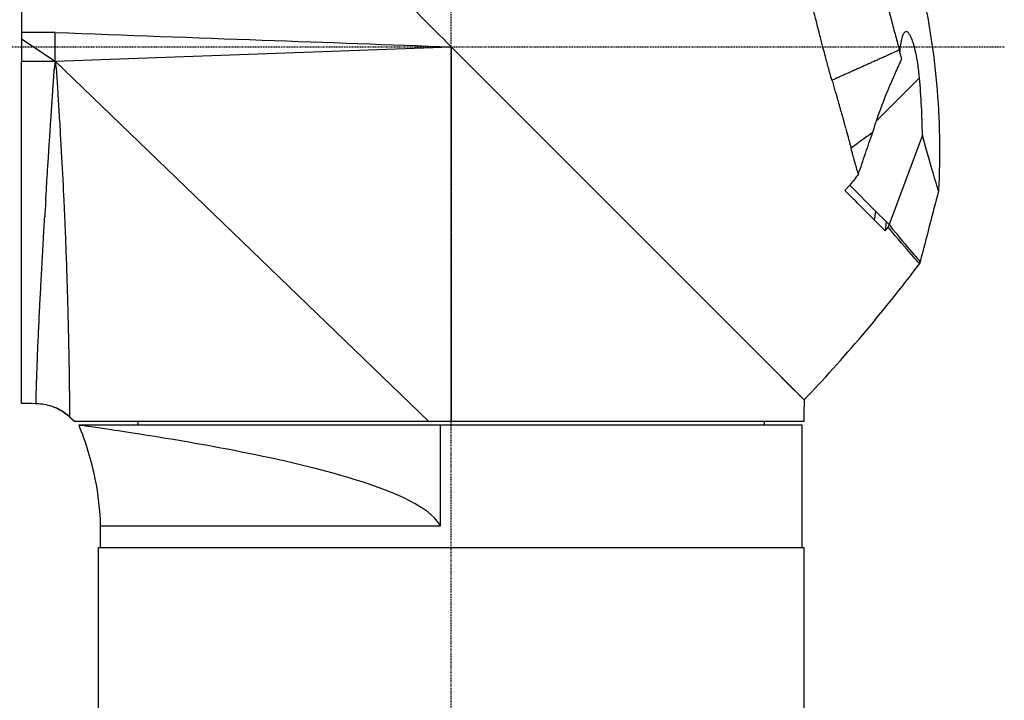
# Model space of a CAD drawing. Header units: millimetres. Extents: x 0 to 7374, y 0 to 4200.
# Tile 511 of 656: x 2972 to 3109, y 2828 to 2922. Entities that reach past the tile are written whole.
import ezdxf

# ---------------------------------------------------------------- set-up
doc = ezdxf.new("R2010")
doc.units = ezdxf.units.MM
doc.header["$LTSCALE"] = 0.2
doc.linetypes.add('CENTER2', pattern=[1.125, 0.75, -0.125, 0.125, -0.125])
doc.layers.add('02_Center Line', color=1, linetype='CENTER2')

# ---------------------------------------------------------------- blocks, each defined once
blk = doc.blocks.new('A$Ceaf76b09')
for p, q in [((136.5, 2060.45), (136.5, 2013)), ((136.5, 2013), (136.5, 2012.13)), ((141.2, 2013), (136.5, 2013)), ((136.5, 2012.13), (136.5, 2009)), ((136.5, 2012.13), (141.2, 2009)), ((141.2, 2009), (141.2, 2013)), ((141.2, 2009), (196.2, 2011)), ((195.92, 2011.28), (245.2, 1962)), ((196.2, 2011), (241.27, 1965.93)), ((196.2, 2011), (196.2, 1959)), ((136.5, 2009), (141.2, 2009)), ((136.5, 1961.49), (136.5, 2009)), ((141.2, 2009), (193.09, 1959)), ((255.26, 2000.76), (261.23, 2006.73)), ((261.64, 1998.77), (257.01, 1986.33)), ((255.18, 1988.17), (251.55, 1991.8)), ((254.98, 1986.95), (255.18, 1988.17)), ((255.18, 1988.17), (256.6, 1986.75)), ((256.6, 1986.75), (256.45, 1985.48)), ((256.6, 1986.75), (257.01, 1986.33)), ((242.08, 1965.12), (243.94, 1963.26)), ((244.53, 1962.67), (244.97, 1962.23)), ((138.5, 1961.47), (138.5, 1961.47)), ((138.5, 1961.47), (138.53, 1961.47)), ((245.2, 1962), (245.2, 1962)), ((245.2, 1962), (245.2, 1961)), ((141, 1961), (141, 1961)), ((245.2, 1959), (245.2, 1961)), ((245.2, 1961), (245.2, 1961)), ((143.18, 1959.66), (143.17, 1959.66)), ((143.18, 1959.66), (143.9, 1959)), ((193.09, 1959), (143.9, 1959)), ((143.9, 1959), (143.9, 1959)), ((144.45, 1958.5), (144.45, 1958.5)), ((194.7, 1958.5), (144.45, 1958.5)), ((152.7, 1958.5), (152.7, 1959)), ((196.2, 1959), (193.09, 1959)), ((194.7, 1944.5), (194.7, 1958.5)), ((244.95, 1958.5), (194.7, 1958.5)), ((245.2, 1959), (196.2, 1959)), ((239.7, 1958.5), (239.7, 1959)), ((244.95, 1941.5), (244.95, 1958.5)), ((147.45, 1944.5), (147.45, 1941.5)), ((147.45, 1944.5), (194.7, 1944.5)), ((147.2, 1941.5), (245.2, 1941.5)), ((147.2, 1642.7), (147.2, 1941.5)), ((245.2, 1774.34), (245.2, 1941.5))]:
    blk.add_line(p, q)
for centre, major_axis, ratio, start_param, end_param in [((254.54, 2025.07), (-9.25, 34.53), 0.000274, 4.238259, 4.278766), ((142.48, 2010.9), (3.59, 49.5), 0.023967, 2.015194, 2.066405), ((251.67, 1976.99), (21.48, 26.14), 0.150735, 4.230193, 4.985068), ((136.2, 1894.07), (6560.03, -57.25), 0.010278, 1.570536, 1.57084)]:
    blk.add_ellipse(centre, major_axis=major_axis, ratio=ratio, start_param=start_param, end_param=end_param)
for points, knots in [([(195.92, 2011.28), (194.33, 2012.87), (187.77, 2019.43), (175.04, 2032.16), (170.06, 2037.14), (160.46, 2046.74), (156.3, 2050.9), (150.91, 2056.29), (149.11, 2058.09), (147.47, 2059.73), (147.15, 2060.05), (147.15, 2060.05)], [-9.432798, -9.432798, -9.432798, -9.432798, -6.576721, -6.576721, -4.673593, -4.673593, -2.561903, -2.561903, -0.968932, -0.968932, -0.000001, -0.000001, -0.000001, -0.000001]), ([(245.32, 2059), (245.32, 2059), (245.33, 2058.97), (245.34, 2058.92), (245.34, 2058.91), (245.35, 2058.9), (245.35, 2058.88), (245.36, 2058.83), (245.37, 2058.77), (245.39, 2058.69), (245.4, 2058.64), (245.41, 2058.58), (245.43, 2058.52), (245.44, 2058.45), (245.46, 2058.38), (245.48, 2058.3), (245.5, 2058.22), (245.52, 2058.14), (245.54, 2058.05), (245.56, 2057.96), (245.58, 2057.86), (245.61, 2057.76), (245.65, 2057.57), (245.71, 2057.35), (245.77, 2057.1), (245.83, 2056.84), (245.91, 2056.56), (245.99, 2056.24), (246.1, 2055.81), (246.22, 2055.33), (246.36, 2054.8), (246.42, 2054.59), (246.47, 2054.38), (246.53, 2054.16), (246.63, 2053.77), (246.75, 2053.35), (246.86, 2052.92), (246.97, 2052.52), (247.08, 2052.1), (247.2, 2051.66), (247.21, 2051.62), (247.22, 2051.59), (247.23, 2051.55), (247.36, 2051.08), (247.49, 2050.58), (247.63, 2050.06), (247.77, 2049.55), (247.91, 2049.01), (248.06, 2048.46), (248.13, 2048.24), (248.19, 2048.01), (248.25, 2047.78), (248.34, 2047.45), (248.43, 2047.1), (248.53, 2046.76), (248.69, 2046.17), (248.86, 2045.57), (249.02, 2044.95), (249.17, 2044.4), (249.33, 2043.85), (249.48, 2043.28), (249.5, 2043.2), (249.52, 2043.13), (249.55, 2043.05), (249.72, 2042.41), (249.9, 2041.75), (250.09, 2041.08), (250.28, 2040.41), (250.46, 2039.72), (250.66, 2039.03), (250.73, 2038.77), (250.8, 2038.52), (250.87, 2038.26), (250.99, 2037.81), (251.12, 2037.37), (251.24, 2036.91), (251.44, 2036.2), (251.64, 2035.48), (251.84, 2034.75), (251.94, 2034.38), (252.05, 2034.01), (252.15, 2033.64), (252.22, 2033.39), (252.29, 2033.13), (252.36, 2032.87), (252.4, 2032.76), (252.43, 2032.65), (252.46, 2032.53), (252.51, 2032.35), (252.56, 2032.16), (252.61, 2031.97), (252.66, 2031.81), (252.7, 2031.65), (252.75, 2031.48), (252.76, 2031.46), (252.76, 2031.44), (252.77, 2031.41), (252.82, 2031.23), (252.87, 2031.04), (252.93, 2030.85), (252.98, 2030.66), (253.03, 2030.48), (253.09, 2030.29), (253.1, 2030.22), (253.12, 2030.15), (253.14, 2030.09), (253.18, 2029.96), (253.21, 2029.84), (253.24, 2029.72), (253.3, 2029.53), (253.35, 2029.34), (253.4, 2029.15), (253.51, 2028.78), (253.61, 2028.4), (253.72, 2028.02), (253.79, 2027.77), (253.86, 2027.52), (253.93, 2027.26), (254.07, 2026.75), (254.22, 2026.24), (254.36, 2025.73), (254.48, 2025.3), (254.6, 2024.86), (254.72, 2024.42), (254.81, 2024.1), (254.9, 2023.77), (254.99, 2023.44), (255.16, 2022.82), (255.32, 2022.2), (255.49, 2021.58), (255.53, 2021.44), (255.57, 2021.3), (255.6, 2021.15), (255.81, 2020.39), (256.01, 2019.63), (256.21, 2018.88), (256.41, 2018.12), (256.61, 2017.38), (256.81, 2016.63), (256.86, 2016.45), (256.91, 2016.26), (256.96, 2016.08), (256.97, 2016.05), (256.98, 2016.01), (256.99, 2015.98), (257.03, 2015.83), (257.07, 2015.68), (257.11, 2015.52), (257.21, 2015.15), (257.31, 2014.79), (257.4, 2014.42), (257.5, 2014.06), (257.6, 2013.7), (257.69, 2013.34), (257.79, 2012.98), (257.89, 2012.62), (257.98, 2012.26), (258.08, 2011.91), (258.17, 2011.55), (258.26, 2011.2), (258.32, 2011.01), (258.37, 2010.82), (258.42, 2010.63), (258.42, 2010.61), (258.43, 2010.59), (258.43, 2010.56)], [0, 0, 0, 0, 2.300382, 2.300382, 2.300382, 2.853338, 2.853338, 2.853338, 4.600802, 4.600802, 4.600802, 5.706663, 5.706663, 5.706663, 6.901383, 6.901383, 6.901383, 8.051561, 8.051561, 8.051561, 9.201655, 9.201655, 9.201655, 11.413276, 11.413276, 11.413276, 13.802193, 13.802193, 13.802193, 17.119845, 17.119845, 17.119845, 18.402613, 18.402613, 18.402613, 20.702656, 20.702656, 20.702656, 22.826377, 22.826377, 22.826377, 23.002676, 23.002676, 23.002676, 25.302707, 25.302707, 25.302707, 27.602642, 27.602642, 27.602642, 28.532882, 28.532882, 28.532882, 29.902478, 29.902478, 29.902478, 32.20239, 32.20239, 32.20239, 34.239368, 34.239368, 34.239368, 34.50219, 34.50219, 34.50219, 36.801971, 36.801971, 36.801971, 39.101748, 39.101748, 39.101748, 39.945852, 39.945852, 39.945852, 41.401454, 41.401454, 41.401454, 43.701345, 43.701345, 43.701345, 44.851319, 44.851319, 44.851319, 45.652349, 45.652349, 45.652349, 46.001253, 46.001253, 46.001253, 46.576087, 46.576087, 46.576087, 47.078981, 47.078981, 47.078981, 47.150877, 47.150877, 47.150877, 47.725919, 47.725919, 47.725919, 48.301044, 48.301044, 48.301044, 48.505614, 48.505614, 48.505614, 48.875957, 48.875957, 48.875957, 49.450919, 49.450919, 49.450919, 50.600938, 50.600938, 50.600938, 51.358888, 51.358888, 51.358888, 52.900715, 52.900715, 52.900715, 54.212172, 54.212172, 54.212172, 55.200557, 55.200557, 55.200557, 57.065475, 57.065475, 57.065475, 57.500731, 57.500731, 57.500731, 59.800907, 59.800907, 59.800907, 62.100707, 62.100707, 62.100707, 62.675653, 62.675653, 62.675653, 62.772168, 62.772168, 62.772168, 63.250622, 63.250622, 63.250622, 64.400678, 64.400678, 64.400678, 65.550834, 65.550834, 65.550834, 66.70102, 66.70102, 66.70102, 67.851166, 67.851166, 67.851166, 68.478987, 68.478987, 68.478987, 68.552026, 68.552026, 68.552026, 68.552026]), ([(256.96, 2034.48), (260.47, 2025.36), (262.72, 2015.66), (264.04, 2000.97), (264.13, 1995.97), (263.88, 1991.01)], [0, 0, 0, 0, 2.931764, 2.931764, 4.423205, 4.423205, 4.423205, 4.423205]), ([(249.07, 2006.37), (248.98, 2006.68), (248.89, 2007.01), (248.73, 2007.58), (248.64, 2007.92), (248.5, 2008.41), (248.45, 2008.62), (248.32, 2009.11), (248.24, 2009.38), (248.07, 2010.04), (247.97, 2010.41), (247.74, 2011.29), (247.61, 2011.79), (247.3, 2012.97), (247.13, 2013.65), (246.73, 2015.23), (246.49, 2016.15), (246.15, 2017.53), (246.03, 2017.99), (245.82, 2018.86), (245.72, 2019.26), (245.6, 2019.75), (245.58, 2019.84), (245.47, 2020.27), (245.39, 2020.61), (245.23, 2021.25), (245.16, 2021.56), (245.02, 2022.12), (244.96, 2022.38), (244.84, 2022.88), (244.78, 2023.11), (244.68, 2023.54), (244.63, 2023.75), (244.5, 2024.29), (244.41, 2024.64), (244.2, 2025.53), (244.08, 2026.05), (243.83, 2027.11), (243.7, 2027.64), (243.58, 2028.16)], [0.000001, 0.000001, 0.000001, 0.000001, 0.10736, 0.10736, 0.228013, 0.228013, 0.314976, 0.314976, 0.430659, 0.430659, 0.585391, 0.585391, 0.793335, 0.793335, 1.07059, 1.07059, 1.437922, 1.437922, 1.621493, 1.621493, 1.784251, 1.784251, 1.819395, 1.819395, 1.951586, 1.951586, 2.06324, 2.06324, 2.16079, 2.16079, 2.246193, 2.246193, 2.322498, 2.322498, 2.460658, 2.460658, 2.666555, 2.666555, 2.872273, 2.872273, 2.872273, 2.872273]), ([(259.1, 2012.97), (259.01, 2012.87), (258.93, 2012.71), (258.79, 2012.34), (258.73, 2012.12), (258.59, 2011.44), (258.53, 2010.93), (258.49, 2010.36)], [0.000001, 0.000001, 0.000001, 0.000001, 0.1271329, 0.1271329, 0.2458855, 0.2458855, 0.4562085, 0.4562085, 0.4562085, 0.4562085]), ([(261.23, 2006.73), (261.17, 2007.39), (261.1, 2008.05), (260.92, 2009.19), (260.83, 2009.69), (260.63, 2010.63), (260.51, 2011.08), (260.31, 2011.73), (260.22, 2011.96), (260.07, 2012.34), (260, 2012.49), (259.84, 2012.76), (259.76, 2012.87), (259.56, 2013.08), (259.44, 2013.14), (259.24, 2013.1), (259.17, 2013.05), (259.1, 2012.97)], [0.000001, 0.000001, 0.000001, 0.000001, 0.197273, 0.197273, 0.35304, 0.35304, 0.511664, 0.511664, 0.610998, 0.610998, 0.692664, 0.692664, 0.782539, 0.782539, 0.924801, 0.924801, 1.023327, 1.023327, 1.023327, 1.023327]), ([(258.43, 2010.56), (258.42, 2010.55), (258.41, 2010.55), (258.39, 2010.54), (258.39, 2010.54), (258.39, 2010.54), (258.38, 2010.54), (258.21, 2010.46), (258.04, 2010.38), (257.86, 2010.31), (257.8, 2010.28), (257.75, 2010.25), (257.69, 2010.23), (257.51, 2010.15), (257.34, 2010.07), (257.16, 2009.99), (257.07, 2009.95), (256.97, 2009.9), (256.87, 2009.86), (256.77, 2009.82), (256.68, 2009.77), (256.58, 2009.73), (256.49, 2009.69), (256.4, 2009.65), (256.31, 2009.61), (256.14, 2009.53), (255.97, 2009.46), (255.79, 2009.38), (255.68, 2009.33), (255.57, 2009.28), (255.46, 2009.23), (255.38, 2009.19), (255.3, 2009.16), (255.22, 2009.12), (255.02, 2009.03), (254.83, 2008.95), (254.63, 2008.86), (254.56, 2008.83), (254.49, 2008.79), (254.42, 2008.76), (254.35, 2008.73), (254.27, 2008.7), (254.2, 2008.66), (254.19, 2008.66), (254.17, 2008.65), (254.16, 2008.65), (254.08, 2008.61), (254, 2008.57), (253.91, 2008.53), (253.74, 2008.46), (253.56, 2008.38), (253.38, 2008.3), (253.36, 2008.29), (253.34, 2008.28), (253.33, 2008.27), (253.27, 2008.25), (253.21, 2008.22), (253.15, 2008.19), (253.12, 2008.18), (253.1, 2008.17), (253.07, 2008.16), (253, 2008.13), (252.94, 2008.1), (252.87, 2008.07), (252.82, 2008.05), (252.77, 2008.02), (252.71, 2008), (252.54, 2007.92), (252.37, 2007.84), (252.19, 2007.76), (252.17, 2007.75), (252.15, 2007.75), (252.13, 2007.74), (252.11, 2007.73), (252.09, 2007.72), (252.07, 2007.71), (252.05, 2007.7), (252.04, 2007.69), (252.02, 2007.69), (252, 2007.68), (251.98, 2007.67), (251.97, 2007.66), (251.59, 2007.49), (251.21, 2007.32), (250.83, 2007.15), (250.71, 2007.1), (250.6, 2007.05), (250.48, 2007), (250.37, 2006.95), (250.25, 2006.89), (250.13, 2006.84), (250.11, 2006.83), (250.08, 2006.82), (250.05, 2006.8), (249.73, 2006.66), (249.4, 2006.51), (249.07, 2006.37)], [-17.986289, -17.986289, -17.986289, -17.986289, -17.924011, -17.924011, -17.924011, -17.912382, -17.912382, -17.912382, -17.144715, -17.144715, -17.144715, -16.887458, -16.887458, -16.887458, -16.12329, -16.12329, -16.12329, -15.69061, -15.69061, -15.69061, -15.275675, -15.275675, -15.275675, -14.88138, -14.88138, -14.88138, -14.14073, -14.14073, -14.14073, -13.656274, -13.656274, -13.656274, -13.312076, -13.312076, -13.312076, -12.484914, -12.484914, -12.484914, -12.180558, -12.180558, -12.180558, -11.865988, -11.865988, -11.865988, -11.813633, -11.813633, -11.813633, -11.460132, -11.460132, -11.460132, -10.710124, -10.710124, -10.710124, -10.632706, -10.632706, -10.632706, -10.38534, -10.38534, -10.38534, -10.27047, -10.27047, -10.27047, -9.996964, -9.996964, -9.996964, -9.772879, -9.772879, -9.772879, -9.043965, -9.043965, -9.043965, -8.959095, -8.959095, -8.959095, -8.872148, -8.872148, -8.872148, -8.799796, -8.799796, -8.799796, -8.727302, -8.727302, -8.727302, -7.148363, -7.148363, -7.148363, -6.67266, -6.67266, -6.67266, -6.189656, -6.189656, -6.189656, -6.07598, -6.07598, -6.07598, -4.726061, -4.726061, -4.726061, -4.726061]), ([(255.26, 2000.76), (255.73, 2002.21), (256.35, 2003.75), (257.21, 2005.84), (257.52, 2006.55), (257.99, 2007.61), (258.14, 2007.95), (258.38, 2008.46), (258.46, 2008.63), (258.57, 2008.88), (258.61, 2008.97), (258.67, 2009.09), (258.69, 2009.14), (258.72, 2009.2), (258.73, 2009.22), (258.75, 2009.25), (258.75, 2009.26), (258.77, 2009.3), (258.77, 2009.3), (258.77, 2009.31)], [-0.049461, -0.049461, -0.049461, -0.049461, -0.02471302, -0.02471302, -0.01228933, -0.01228933, -0.00627294, -0.00627294, -0.00328914, -0.00328914, -0.00180358, -0.00180358, -0.00106248, -0.00106248, -0.00069236, -0.00069236, -0.00050741, -0.00050741, 0, 0, 0, 0]), ([(139.87, 1989.7), (139.88, 1989.85), (139.89, 1990.01), (139.9, 1990.16), (139.9, 1990.31), (139.91, 1990.47), (139.92, 1990.62), (139.92, 1990.63), (139.93, 1990.65), (139.93, 1990.67), (139.96, 1991.27), (140, 1991.88), (140.04, 1992.51), (140.08, 1993.13), (140.12, 1993.76), (140.16, 1994.4), (140.17, 1994.59), (140.19, 1994.79), (140.2, 1994.98), (140.24, 1995.62), (140.28, 1996.28), (140.32, 1996.94), (140.33, 1997.05), (140.34, 1997.16), (140.34, 1997.26), (140.37, 1997.65), (140.4, 1998.04), (140.42, 1998.43), (140.43, 1998.63), (140.45, 1998.83), (140.46, 1999.03), (140.46, 1999.08), (140.47, 1999.14), (140.47, 1999.21), (140.48, 1999.27), (140.48, 1999.33), (140.48, 1999.39), (140.49, 1999.46), (140.49, 1999.52), (140.5, 1999.57), (140.5, 1999.59), (140.5, 1999.61), (140.5, 1999.62), (140.51, 1999.85), (140.53, 2000.1), (140.55, 2000.35), (140.56, 2000.6), (140.58, 2000.86), (140.6, 2001.14), (140.61, 2001.32), (140.63, 2001.51), (140.64, 2001.71), (140.66, 2001.98), (140.68, 2002.28), (140.7, 2002.58), (140.7, 2002.69), (140.71, 2002.81), (140.72, 2002.93), (140.73, 2003.15), (140.75, 2003.37), (140.76, 2003.59), (140.77, 2003.7), (140.78, 2003.82), (140.79, 2003.93), (140.79, 2003.99), (140.8, 2004.05), (140.8, 2004.11), (140.8, 2004.13), (140.8, 2004.16), (140.81, 2004.19), (140.81, 2004.22), (140.81, 2004.25), (140.81, 2004.27), (140.81, 2004.28), (140.81, 2004.28), (140.81, 2004.28), (140.82, 2004.34), (140.82, 2004.4), (140.83, 2004.48), (140.83, 2004.56), (140.84, 2004.66), (140.84, 2004.77), (140.85, 2004.87), (140.86, 2004.99), (140.87, 2005.12), (140.87, 2005.21), (140.88, 2005.31), (140.89, 2005.41), (140.89, 2005.5), (140.9, 2005.6), (140.91, 2005.7), (140.91, 2005.8), (140.92, 2005.91), (140.93, 2006.02), (140.94, 2006.13), (140.94, 2006.24), (140.95, 2006.36), (140.96, 2006.45), (140.96, 2006.54), (140.97, 2006.64), (140.97, 2006.7), (140.98, 2006.77), (140.98, 2006.83), (140.99, 2006.89), (140.99, 2006.95), (141, 2007.01), (141, 2007.03), (141, 2007.06), (141, 2007.08), (141, 2007.14), (141.01, 2007.19), (141.01, 2007.24), (141.01, 2007.25), (141.01, 2007.26), (141.01, 2007.27), (141.02, 2007.32), (141.02, 2007.37), (141.02, 2007.42), (141.03, 2007.42), (141.03, 2007.43), (141.03, 2007.43), (141.03, 2007.48), (141.03, 2007.52), (141.04, 2007.56), (141.04, 2007.6), (141.04, 2007.64), (141.05, 2007.68), (141.05, 2007.69), (141.05, 2007.71), (141.05, 2007.73), (141.05, 2007.75), (141.05, 2007.77), (141.05, 2007.78), (141.06, 2007.8), (141.06, 2007.81), (141.06, 2007.81), (141.06, 2007.82), (141.06, 2007.82), (141.06, 2007.85), (141.07, 2007.87), (141.07, 2007.9), (141.08, 2007.94), (141.08, 2007.95), (141.08, 2007.96), (141.08, 2007.96), (141.08, 2008), (141.09, 2008.03), (141.09, 2008.08), (141.1, 2008.1), (141.1, 2008.12), (141.1, 2008.14), (141.11, 2008.17), (141.11, 2008.2), (141.11, 2008.23), (141.12, 2008.25), (141.12, 2008.26), (141.12, 2008.27), (141.12, 2008.3), (141.13, 2008.33), (141.13, 2008.35), (141.13, 2008.37), (141.13, 2008.38), (141.14, 2008.39), (141.14, 2008.45), (141.15, 2008.51), (141.16, 2008.56), (141.17, 2008.64), (141.17, 2008.71), (141.18, 2008.78), (141.19, 2008.86), (141.2, 2008.93), (141.2, 2009)], [0.8679583, 0.8679583, 0.8679583, 0.8679583, 0.8712576, 0.8712576, 0.8712576, 0.8746229, 0.8746229, 0.8746229, 0.875, 0.875, 0.875, 0.8886334, 0.8886334, 0.8886334, 0.9021671, 0.9021671, 0.9021671, 0.90625, 0.90625, 0.90625, 0.9196893, 0.9196893, 0.9196893, 0.921875, 0.921875, 0.921875, 0.9296875, 0.9296875, 0.9296875, 0.9335937, 0.9335937, 0.9335937, 0.9347259, 0.9347259, 0.9347259, 0.9358596, 0.9358596, 0.9358596, 0.9371085, 0.9371085, 0.9371085, 0.9375, 0.9375, 0.9375, 0.9433981, 0.9433981, 0.9433981, 0.949206, 0.949206, 0.949206, 0.953125, 0.953125, 0.953125, 0.9587541, 0.9587541, 0.9587541, 0.9609375, 0.9609375, 0.9609375, 0.9648437, 0.9648437, 0.9648437, 0.9667969, 0.9667969, 0.9667969, 0.9677734, 0.9677734, 0.9677734, 0.968175, 0.968175, 0.968175, 0.9686394, 0.9686394, 0.9686394, 0.96875, 0.96875, 0.96875, 0.9713066, 0.9713066, 0.9713066, 0.9739346, 0.9739346, 0.9739346, 0.9765625, 0.9765625, 0.9765625, 0.9783835, 0.9783835, 0.9783835, 0.9800799, 0.9800799, 0.9800799, 0.9817089, 0.9817089, 0.9817089, 0.9832413, 0.9832413, 0.9832413, 0.984375, 0.984375, 0.984375, 0.9851538, 0.9851538, 0.9851538, 0.9859531, 0.9859531, 0.9859531, 0.9863281, 0.9863281, 0.9863281, 0.987151, 0.987151, 0.987151, 0.9873047, 0.9873047, 0.9873047, 0.9881847, 0.9881847, 0.9881847, 0.9882812, 0.9882812, 0.9882812, 0.9891888, 0.9891888, 0.9891888, 0.9902344, 0.9902344, 0.9902344, 0.9907732, 0.9907732, 0.9907732, 0.9913333, 0.9913333, 0.9913333, 0.9920017, 0.9920017, 0.9920017, 0.9930513, 0.9930513, 0.9930513, 0.99398, 0.99398, 0.99398, 0.9941406, 0.9941406, 0.9941406, 0.994795, 0.994795, 0.994795, 0.9951172, 0.9951172, 0.9951172, 0.9954607, 0.9954607, 0.9954607, 0.9956055, 0.9956055, 0.9956055, 0.995912, 0.995912, 0.995912, 0.9960937, 0.9960937, 0.9960937, 0.9970703, 0.9970703, 0.9970703, 0.9984527, 0.9984527, 0.9984527, 0.9999986, 0.9999986, 0.9999986, 0.9999986]), ([(141.2, 2009), (141.2, 2008.97), (141.21, 2008.93), (141.21, 2008.9), (141.21, 2008.87), (141.21, 2008.84), (141.21, 2008.81), (141.22, 2008.78), (141.22, 2008.76), (141.22, 2008.73), (141.22, 2008.7), (141.23, 2008.68), (141.23, 2008.66), (141.23, 2008.63), (141.23, 2008.6), (141.24, 2008.57), (141.24, 2008.55), (141.24, 2008.53), (141.24, 2008.51), (141.24, 2008.5), (141.24, 2008.49), (141.24, 2008.48), (141.25, 2008.43), (141.26, 2008.37), (141.26, 2008.31), (141.27, 2008.27), (141.27, 2008.23), (141.28, 2008.18), (141.29, 2008.1), (141.3, 2008.01), (141.32, 2007.92), (141.32, 2007.88), (141.33, 2007.84), (141.33, 2007.8), (141.34, 2007.74), (141.35, 2007.69), (141.35, 2007.63), (141.35, 2007.61), (141.35, 2007.59), (141.36, 2007.57), (141.36, 2007.53), (141.36, 2007.49), (141.37, 2007.44), (141.37, 2007.42), (141.37, 2007.4), (141.37, 2007.38), (141.37, 2007.33), (141.38, 2007.27), (141.38, 2007.22), (141.38, 2007.21), (141.38, 2007.2), (141.38, 2007.19), (141.38, 2007.13), (141.39, 2007.08), (141.39, 2007.02), (141.4, 2006.88), (141.41, 2006.75), (141.42, 2006.61), (141.43, 2006.36), (141.45, 2006.12), (141.46, 2005.88), (141.5, 2005.36), (141.53, 2004.83), (141.56, 2004.31), (141.57, 2004.28), (141.57, 2004.26), (141.57, 2004.23), (141.6, 2003.73), (141.63, 2003.23), (141.66, 2002.74), (141.72, 2001.66), (141.79, 2000.58), (141.85, 1999.51), (141.91, 1998.48), (141.97, 1997.46), (142.03, 1996.44), (142.14, 1994.38), (142.25, 1992.35), (142.34, 1990.37), (142.35, 1990.11), (142.37, 1989.85), (142.38, 1989.59)], [0.0000012, 0.0000012, 0.0000012, 0.0000012, 0.0006634, 0.0006634, 0.0006634, 0.0012352, 0.0012352, 0.0012352, 0.0017554, 0.0017554, 0.0017554, 0.0022298, 0.0022298, 0.0022298, 0.0027873, 0.0027873, 0.0027873, 0.0032053, 0.0032053, 0.0032053, 0.0033621, 0.0033621, 0.0033621, 0.0044596, 0.0044596, 0.0044596, 0.0053076, 0.0053076, 0.0053076, 0.0070263, 0.0070263, 0.0070263, 0.0077993, 0.0077993, 0.0077993, 0.0089283, 0.0089283, 0.0089283, 0.009286, 0.009286, 0.009286, 0.010136, 0.010136, 0.010136, 0.010538, 0.010538, 0.010538, 0.0115703, 0.0115703, 0.0115703, 0.01179, 0.01179, 0.01179, 0.0128504, 0.0128504, 0.0128504, 0.0155461, 0.0155461, 0.0155461, 0.0202733, 0.0202733, 0.0202733, 0.030516, 0.030516, 0.030516, 0.0310127, 0.0310127, 0.0310127, 0.0407587, 0.0407587, 0.0407587, 0.0619372, 0.0619372, 0.0619372, 0.0824093, 0.0824093, 0.0824093, 0.1238262, 0.1238262, 0.1238262, 0.1293007, 0.1293007, 0.1293007, 0.1293007]), ([(249.07, 2006.37), (249.11, 2006.24), (249.15, 2006.12), (249.22, 2005.88), (249.25, 2005.76), (249.36, 2005.4), (249.43, 2005.15), (249.54, 2004.76), (249.59, 2004.6), (249.7, 2004.22), (249.76, 2004.01), (249.9, 2003.52), (249.98, 2003.24), (250.11, 2002.8), (250.15, 2002.64), (250.25, 2002.3), (250.3, 2002.12), (250.42, 2001.71), (250.47, 2001.51), (250.56, 2001.2), (250.59, 2001.09), (250.65, 2000.89), (250.67, 2000.81), (250.74, 2000.57), (250.78, 2000.41), (250.9, 1999.97), (250.98, 1999.69), (251.16, 1999.01), (251.28, 1998.6), (251.54, 1997.64), (251.62, 1997.34), (251.72, 1996.99)], [-0.7159701, -0.7159701, -0.7159701, -0.7159701, -0.6905627, -0.6905627, -0.6661171, -0.6661171, -0.6189006, -0.6189006, -0.586798, -0.586798, -0.5440215, -0.5440215, -0.4854437, -0.4854437, -0.4518884, -0.4518884, -0.4137443, -0.4137443, -0.3678624, -0.3678624, -0.3433569, -0.3433569, -0.3246207, -0.3246207, -0.2895198, -0.2895198, -0.2267391, -0.2267391, -0.1302575, -0.1302575, -0.0000003, -0.0000003, -0.0000003, -0.0000003]), ([(261.64, 1998.77), (261.62, 2000.1), (261.58, 2001.42), (261.44, 2004.08), (261.35, 2005.41), (261.23, 2006.73)], [-0.7990504, -0.7990504, -0.7990504, -0.7990504, -0.3995257, -0.3995257, -0.000001, -0.000001, -0.000001, -0.000001]), ([(254.73, 1999.17), (254.8, 1999.36), (254.86, 1999.55), (254.92, 1999.74), (255, 1999.96), (255.07, 2000.18), (255.14, 2000.4), (255.16, 2000.46), (255.18, 2000.51), (255.19, 2000.56), (255.21, 2000.62), (255.23, 2000.69), (255.26, 2000.75), (255.26, 2000.76), (255.26, 2000.76), (255.26, 2000.76)], [0, 0, 0, 0, 0.604493, 0.604493, 0.604493, 1.302588, 1.302588, 1.302588, 1.46424, 1.46424, 1.46424, 1.670087, 1.670087, 1.670087, 1.680559, 1.680559, 1.680559, 1.680559]), ([(251.72, 1996.99), (252.02, 1997.2), (252.32, 1997.42), (252.63, 1997.64), (252.72, 1997.71), (252.82, 1997.78), (252.91, 1997.85), (253.17, 1998.04), (253.43, 1998.22), (253.69, 1998.41), (253.93, 1998.59), (254.17, 1998.76), (254.41, 1998.94), (254.45, 1998.97), (254.49, 1999), (254.53, 1999.02), (254.6, 1999.07), (254.66, 1999.12), (254.73, 1999.17)], [4.948238, 4.948238, 4.948238, 4.948238, 6.256803, 6.256803, 6.256803, 6.671785, 6.671785, 6.671785, 7.805612, 7.805612, 7.805612, 8.872129, 8.872129, 8.872129, 9.043973, 9.043973, 9.043973, 9.339543, 9.339543, 9.339543, 9.339543]), ([(252.76, 1993.33), (253.07, 1994.29), (253.38, 1995.21), (254.05, 1997.17), (254.36, 1998.08), (254.73, 1999.17)], [0, 0, 0, 0, 0.303189, 0.303189, 0.6061041, 0.6061041, 0.6061041, 0.6061041]), ([(263.88, 1991.01), (263.88, 1991.01), (263.88, 1991.01), (263.88, 1991.01), (263.65, 1991.68), (262.89, 1994.28), (262.32, 1996.29), (261.64, 1998.77)], [-23.715309, -23.715309, -23.715309, -23.715309, -23.703655, -23.703655, -11.851828, -11.851828, 0, 0, 0, 0]), ([(252.76, 1993.33), (252.66, 1993.62), (252.57, 1993.93), (252.39, 1994.52), (252.31, 1994.82), (252.14, 1995.43), (252.05, 1995.74), (251.93, 1996.19), (251.89, 1996.35), (251.82, 1996.59), (251.8, 1996.67), (251.76, 1996.83), (251.74, 1996.9), (251.72, 1996.99)], [-0.4691644, -0.4691644, -0.4691644, -0.4691644, -0.3555642, -0.3555642, -0.2384775, -0.2384775, -0.1227138, -0.1227138, -0.0619072, -0.0619072, -0.0312065, -0.0312065, -0.0000247, -0.0000247, -0.0000247, -0.0000247]), ([(252.76, 1993.33), (252.56, 1993.08), (252.36, 1992.82), (251.95, 1992.31), (251.75, 1992.05), (251.55, 1991.8)], [-0.1961633, -0.1961633, -0.1961633, -0.1961633, -0.0980858, -0.0980858, -0.000001, -0.000001, -0.000001, -0.000001]), ([(254.98, 1986.95), (254.5, 1987.43), (254, 1987.93), (253.3, 1988.63), (253.13, 1988.8), (252.15, 1989.79), (251.42, 1990.51), (250.87, 1991.06)], [0, 0, 0, 0, 0.3307582, 0.3307582, 0.4378748, 0.4378748, 0.9335311, 0.9335311, 0.9335311, 0.9335311]), ([(142.38, 1989.59), (142.38, 1989.57), (142.38, 1989.55), (142.38, 1989.53), (142.42, 1988.82), (142.45, 1988.11), (142.48, 1987.41), (142.48, 1987.33), (142.49, 1987.25), (142.49, 1987.17)], [0.12930073, 0.12930073, 0.12930073, 0.12930073, 0.12970615, 0.12970615, 0.12970615, 0.14473277, 0.14473277, 0.14473277, 0.14646511, 0.14646511, 0.14646511, 0.14646511]), ([(138.53, 1961.47), (138.53, 1961.47), (138.53, 1961.48), (138.53, 1961.51), (138.53, 1961.54), (138.53, 1961.61), (138.53, 1961.65), (138.54, 1961.74), (138.54, 1961.8), (138.54, 1961.93), (138.54, 1962), (138.54, 1962.15), (138.54, 1962.23), (138.55, 1962.4), (138.55, 1962.5), (138.55, 1962.61), (138.55, 1962.63), (138.56, 1962.74), (138.56, 1962.85), (138.56, 1963.07), (138.56, 1963.18), (138.57, 1963.42), (138.57, 1963.54), (138.58, 1963.71), (138.58, 1963.74), (138.58, 1963.91), (138.59, 1964.04), (138.59, 1964.25), (138.59, 1964.33), (138.6, 1964.52), (138.6, 1964.62), (138.61, 1964.78), (138.61, 1964.84), (138.61, 1964.92), (138.61, 1964.94), (138.61, 1964.98), (138.62, 1964.99), (138.62, 1965.01), (138.62, 1965.02), (138.62, 1965.04), (138.62, 1965.05), (138.63, 1965.41), (138.64, 1965.79), (138.67, 1966.6), (138.69, 1967.03), (138.72, 1967.91), (138.74, 1968.38), (138.78, 1969.33), (138.8, 1969.83), (138.85, 1970.85), (138.87, 1971.37), (138.92, 1972.45), (138.95, 1973), (139, 1974.12), (139.03, 1974.69), (139.09, 1975.92), (139.13, 1976.59), (139.2, 1977.97), (139.24, 1978.69), (139.32, 1980.15), (139.36, 1980.9), (139.41, 1981.91), (139.43, 1982.14), (139.48, 1983.17), (139.53, 1983.97), (139.61, 1985.31), (139.64, 1985.85), (139.69, 1986.74), (139.71, 1987.08), (139.73, 1987.44)], [0.5, 0.5, 0.5, 0.5, 0.508383, 0.508383, 0.5168679, 0.5168679, 0.525459, 0.525459, 0.5341608, 0.5341608, 0.5430317, 0.5430317, 0.5520062, 0.5520062, 0.5611287, 0.5611287, 0.5625, 0.5625, 0.5718007, 0.5718007, 0.5812142, 0.5812142, 0.5907894, 0.5907894, 0.59375, 0.59375, 0.6035307, 0.6035307, 0.609375, 0.609375, 0.6171875, 0.6171875, 0.6210937, 0.6210937, 0.6230469, 0.6230469, 0.6239033, 0.6239033, 0.6246831, 0.6246831, 0.625, 0.625, 0.6436638, 0.6436638, 0.662081, 0.662081, 0.6802549, 0.6802549, 0.6980706, 0.6980706, 0.7157013, 0.7157013, 0.7330496, 0.7330496, 0.75, 0.75, 0.7688703, 0.7688703, 0.7877826, 0.7877826, 0.8067597, 0.8067597, 0.8125, 0.8125, 0.8315225, 0.8315225, 0.84375, 0.84375, 0.8515656, 0.8515656, 0.8515656, 0.8515656]), ([(142.49, 1987.17), (142.52, 1986.43), (142.55, 1985.7), (142.58, 1984.98), (142.61, 1984.27), (142.64, 1983.56), (142.66, 1982.86), (142.69, 1982.23), (142.71, 1981.6), (142.73, 1980.98), (142.73, 1980.92), (142.73, 1980.86), (142.74, 1980.8), (142.76, 1980.13), (142.78, 1979.47), (142.8, 1978.83), (142.82, 1978.18), (142.84, 1977.55), (142.86, 1976.93), (142.88, 1976.31), (142.9, 1975.7), (142.91, 1975.11), (142.92, 1974.85), (142.93, 1974.58), (142.94, 1974.32), (142.94, 1974.08), (142.95, 1973.84), (142.95, 1973.6), (142.96, 1973.19), (142.97, 1972.78), (142.98, 1972.38), (143, 1971.76), (143.01, 1971.15), (143.02, 1970.56), (143.04, 1969.97), (143.05, 1969.41), (143.06, 1968.86), (143.07, 1968.5), (143.07, 1968.15), (143.08, 1967.81), (143.08, 1967.8), (143.08, 1967.78), (143.08, 1967.76)], [0.1464651, 0.1464651, 0.1464651, 0.1464651, 0.1623285, 0.1623285, 0.1623285, 0.1781548, 0.1781548, 0.1781548, 0.1925257, 0.1925257, 0.1925257, 0.1939324, 0.1939324, 0.1939324, 0.2096337, 0.2096337, 0.2096337, 0.2252871, 0.2252871, 0.2252871, 0.2408745, 0.2408745, 0.2408745, 0.2479503, 0.2479503, 0.2479503, 0.2544659, 0.2544659, 0.2544659, 0.2658726, 0.2658726, 0.2658726, 0.2838489, 0.2838489, 0.2838489, 0.3018277, 0.3018277, 0.3018277, 0.3136971, 0.3136971, 0.3136971, 0.3143149, 0.3143149, 0.3143149, 0.3143149]), ([(256.45, 1985.48), (256.22, 1985.71), (255.99, 1985.95), (255.5, 1986.44), (255.24, 1986.69), (254.98, 1986.95)], [0, 0, 0, 0, 0.1787309, 0.1787309, 0.3574619, 0.3574619, 0.3574619, 0.3574619]), ([(256.45, 1985.48), (256.53, 1985.56), (256.6, 1985.65), (256.75, 1985.81), (256.82, 1985.89), (256.89, 1985.97)], [-0.06619452, -0.06619452, -0.06619452, -0.06619452, -0.03309787, -0.03309787, -0.000001, -0.000001, -0.000001, -0.000001]), ([(261.25, 1980.91), (261.25, 1980.91), (261.25, 1980.91), (261.25, 1980.91), (260.85, 1981.35), (259.36, 1983.05), (258.25, 1984.3), (256.89, 1985.97)], [-23.717685, -23.717685, -23.717685, -23.717685, -23.703655, -23.703655, -11.851828, -11.851828, 0, 0, 0, 0]), ([(257.01, 1986.33), (258.36, 1984.64), (259.45, 1983.36), (260.92, 1981.64), (261.32, 1981.19), (261.32, 1981.19), (261.32, 1981.19), (261.32, 1981.19)], [0, 0, 0, 0, 11.851828, 11.851828, 23.703655, 23.703655, 23.71903, 23.71903, 23.71903, 23.71903]), ([(143.08, 1967.76), (143.08, 1967.71), (143.08, 1967.67), (143.08, 1967.62), (143.09, 1967.11), (143.1, 1966.63), (143.11, 1966.17), (143.11, 1965.66), (143.12, 1965.17), (143.13, 1964.72), (143.13, 1964.3), (143.14, 1963.9), (143.14, 1963.54), (143.14, 1963.51), (143.14, 1963.47), (143.14, 1963.44), (143.14, 1963.37), (143.14, 1963.3), (143.15, 1963.23), (143.15, 1963.07), (143.15, 1962.93), (143.15, 1962.79), (143.15, 1962.58), (143.15, 1962.38), (143.15, 1962.19), (143.15, 1962.04), (143.15, 1961.9), (143.15, 1961.77), (143.16, 1961.61), (143.16, 1961.45), (143.16, 1961.31), (143.16, 1961.17), (143.16, 1961.03), (143.17, 1960.91), (143.17, 1960.8), (143.17, 1960.7), (143.17, 1960.6), (143.17, 1960.59), (143.17, 1960.57), (143.17, 1960.55), (143.17, 1960.48), (143.17, 1960.42), (143.17, 1960.37)], [0.3143149, 0.3143149, 0.3143149, 0.3143149, 0.3159582, 0.3159582, 0.3159582, 0.3338182, 0.3338182, 0.3338182, 0.353631, 0.353631, 0.353631, 0.3719188, 0.3719188, 0.3719188, 0.3734437, 0.3734437, 0.3734437, 0.3771714, 0.3771714, 0.3771714, 0.3850097, 0.3850097, 0.3850097, 0.3965885, 0.3965885, 0.3965885, 0.4056024, 0.4056024, 0.4056024, 0.4164303, 0.4164303, 0.4164303, 0.4272531, 0.4272531, 0.4272531, 0.4365614, 0.4365614, 0.4365614, 0.4384353, 0.4384353, 0.4384353, 0.4450731, 0.4450731, 0.4450731, 0.4450731]), ([(141, 1961), (140.32, 1961.26), (139.6, 1961.41), (138.77, 1961.46), (138.65, 1961.47), (138.53, 1961.47)], [0, 0, 0, 0, 0.21615, 0.21615, 0.2512987, 0.2512987, 0.2512987, 0.2512987]), ([(143.17, 1959.66), (142.86, 1959.94), (142.51, 1960.2), (141.78, 1960.65), (141.4, 1960.85), (141, 1961)], [-0.2541849, -0.2541849, -0.2541849, -0.2541849, -0.1274744, -0.1274744, -0.000001, -0.000001, -0.000001, -0.000001]), ([(141, 1961), (141.4, 1960.85), (141.78, 1960.65), (142.51, 1960.2), (142.86, 1959.94), (143.18, 1959.66)], [-0.257288, -0.257288, -0.257288, -0.257288, -0.1282587, -0.1282587, -0.0000032, -0.0000032, -0.0000032, -0.0000032]), ([(143.17, 1960.37), (143.17, 1960.14), (143.17, 1959.97), (143.17, 1959.85), (143.18, 1959.74), (143.18, 1959.67), (143.18, 1959.66)], [0.4450731, 0.4450731, 0.4450731, 0.4450731, 0.47082788, 0.47082788, 0.47082788, 0.49658266, 0.49658266, 0.49658266, 0.49658266]), ([(144.45, 1958.5), (145.38, 1956.23), (146.18, 1953.67), (147.14, 1948.86), (147.38, 1946.62), (147.45, 1944.5)], [-13.32204, -13.32204, -13.32204, -13.32204, -12.588208, -12.588208, -11.970562, -11.970562, -11.970562, -11.970562]), ([(194.7, 1944.5), (194.48, 1944.94), (194.16, 1945.33), (192.77, 1946.74), (191.09, 1947.74), (184.96, 1950.48), (179.29, 1952.08), (167.52, 1954.75), (162.41, 1955.67), (153.77, 1957.13), (150.35, 1957.64), (145.68, 1958.33), (144.48, 1958.5), (144.45, 1958.5)], [-8.94703, -8.94703, -8.94703, -8.94703, -8.612825, -8.612825, -7.578889, -7.578889, -5.56052, -5.56052, -3.724621, -3.724621, -1.874152, -1.874152, -0.025002, -0.025002, -0.025002, -0.025002])]:
    blk.add_open_spline(points, degree=3, knots=knots)
for points in [[(141.2, 2013), (151.02, 2012.64), (160.6, 2012.29), (169.94, 2011.95)], [(169.94, 2011.95), (178.92, 2011.63), (187.67, 2011.31), (196.2, 2011)], [(251.2, 1991.42), (251.09, 1991.3), (250.98, 1991.18), (250.87, 1991.06)], [(251.55, 1991.8), (251.43, 1991.67), (251.32, 1991.54), (251.2, 1991.42)], [(263.88, 1991.01), (263.02, 1987.73), (262.17, 1984.46), (261.32, 1981.19)], [(257.01, 1986.33), (256.97, 1986.21), (256.93, 1986.09), (256.89, 1985.97)], [(261.32, 1981.19), (261.3, 1981.1), (261.27, 1981), (261.25, 1980.91)], [(261.25, 1980.91), (261.25, 1980.91), (261.25, 1980.91), (261.25, 1980.91)], [(261.32, 1981.19), (261.32, 1981.19), (261.32, 1981.19), (261.32, 1981.19)]]:
    blk.add_open_spline(points, degree=3)
at = {"layer": '02_Center Line'}
for p, q in [((196.2, 1672.11), (196.2, 2084.25)), ((3.75, 2011), (273.01, 2011))]:
    blk.add_line(p, q, dxfattribs=at)

msp = doc.modelspace()

# ---------------------------------------------------------------- block references
msp.add_blockref('A$Ceaf76b09', (2836.026, 907.397))

doc.saveas('drawing.dxf')
